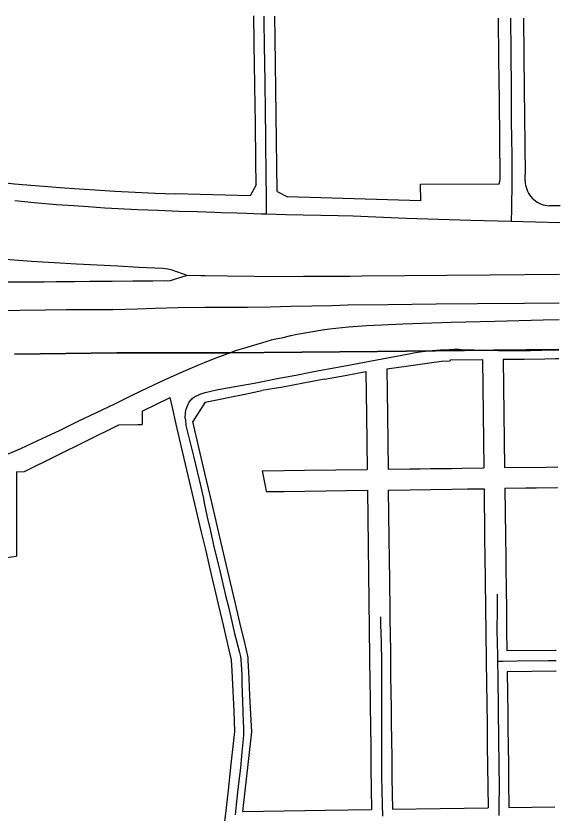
# Model space of a CAD drawing. Extents: x -25029 to 2274964, y -81170 to 687028.
# Drawn here: x 13853 to 15158, y -63762 to -61848 of the extents above; entities that cross this region are included whole.
import ezdxf

# ---------------------------------------------------------------- set-up
doc = ezdxf.new("R2010")
doc.units = 0
for name, color, linetype in [('81911BEA - RW_X_Fee_RW', 7, 'Continuous'), ('DV_X_Corp_Line', 7, 'Continuous'), ('GE_X_CL_2000', 7, 'Continuous')]:
    doc.layers.add(name, color=color, linetype=linetype)

msp = doc.modelspace()

# ---------------------------------------------------------------- linework, layer by layer
at = {"layer": '81911BEA - RW_X_Fee_RW'}
for p, q in [((14479.4, -62269.6), (14474.5, -61901.5)), ((15074.5, -62244.5), (15074.4, -62229.4)), ((14429.2, -62253.6), (14414.5, -62280.4)), ((14823.6, -62252.1), (15012.5, -62251.2)), ((14824.2, -62292.2), (14823.6, -62252.1)), ((14414.5, -62280.4), (14234.5, -62275.2)), ((14479.4, -62269.6), (14504.5, -62283)), ((14824.2, -62292.2), (14504.5, -62283)), ((15158.2, -62304.6), (15132.8, -62303.9)), ((14873.4, -62677.6), (14894.5, -62676.7)), ((14894.4, -62674.1), (14971.9, -62673.4)), ((14894.4, -62674.1), (14894.5, -62676.7)), ((14492.9, -62739.5), (14443, -62747.9)), ((14155.3, -62797.1), (14222.4, -62764.7)), ((14307, -62775.4), (14276.9, -62821.8)), ((13873, -62942.4), (14099.3, -62829.9)), ((13854.3, -62942.7), (13853.6, -63145.2)), ((13854.3, -62942.7), (13873, -62942.4)), ((15147.4, -63371.7), (15030.8, -63373.2)), ((15148.1, -63421.7), (15031.4, -63423.2)), ((15035.5, -63748.8), (15145.8, -63747.1))]:
    msp.add_line(p, q, dxfattribs=at)
for points in [[(14429.2, -62253.6), (14428.4, -62196.6), (14427.2, -62106.6), (14426, -62016.6), (14425.9, -62006.6), (14425.4, -61971.6), (14423.8, -61848.3)], [(14474.5, -61901.5), (14473.8, -61848.7)], [(15014.5, -62237.7), (15014.4, -62235.4), (15012.6, -62051.2), (15011.7, -61951.2), (15010.7, -61853.3)], [(15070.7, -61853.8), (15072.4, -62027.3), (15073, -62087.3), (15074.4, -62229.4)], [(13728.6, -62238.2), (13848.9, -62251.1), (13868.7, -62252.8), (13969.5, -62261.4), (14090.2, -62269.2)], [(15012.5, -62251.2), (15013.6, -62246), (15014.3, -62240.7), (15014.5, -62237.7)], [(15074.5, -62244.5), (15074.8, -62249.6), (15075.5, -62254.6), (15076.6, -62259.6), (15078.2, -62264.5), (15080.1, -62269.2), (15082.5, -62273.7), (15085.2, -62278.1), (15088.3, -62282.1), (15091.7, -62285.9), (15095.4, -62289.4), (15099.4, -62292.6), (15103.7, -62295.4), (15108.2, -62297.8), (15112.9, -62299.9), (15117.7, -62301.5), (15122.7, -62302.7), (15127.7, -62303.5), (15132.8, -62303.9)], [(14090.2, -62269.2), (14138.3, -62271.6), (14186.4, -62273.6), (14234.5, -62275.2)], [(14742.4, -62695.5), (14794.6, -62688.4), (14844.6, -62681.6), (14873.4, -62677.6)], [(14971.9, -62673.4), (14973.6, -62803.5), (14975.3, -62933.5)], [(15021.9, -62672.8), (15071.9, -62672.2), (15121.9, -62671.5), (15146.9, -62671.2), (15155.1, -62671)], [(15021.9, -62672.8), (15023.5, -62802.8), (15025.2, -62932.9)], [(14592.7, -62720.5), (14642.6, -62711.4), (14692.4, -62702.3)], [(14692.4, -62702.3), (14693.7, -62806.6), (14695.4, -62937.3)], [(14742.4, -62695.5), (14743.8, -62806), (14745.4, -62936.7)], [(14592.7, -62720.5), (14542.8, -62730), (14492.9, -62739.5)], [(14307, -62775.4), (14405.9, -62755.4), (14443, -62747.9)], [(14370.1, -63394.2), (14363.8, -63367.4), (14351.2, -63314), (14338.7, -63260.6), (14318.9, -63176), (14308.7, -63132.4), (14298.2, -63087.8), (14282.2, -63019.7), (14266.2, -62951.5), (14250.2, -62883.4), (14237.3, -62828.3), (14228, -62788.5), (14222.4, -62764.7)], [(14155.3, -62797.1), (14155.7, -62824), (14155.7, -62829.2)], [(14099.3, -62829.9), (14144.7, -62829.4), (14155.7, -62829.2)], [(14409.8, -63388.8), (14401.5, -63353.2), (14390.1, -63304.6), (14378.7, -63255.9), (14360.4, -63178.1), (14342.1, -63100.1), (14330.7, -63051.4), (14319.3, -63002.8), (14306.1, -62946.5), (14292.4, -62888.1), (14276.9, -62821.8)], [(14745.4, -62936.7), (14797.7, -62935.9), (14822.7, -62935.6), (14847.7, -62935.3), (14872.7, -62934.9), (14897.7, -62934.6), (14922.7, -62934.2), (14975.3, -62933.5)], [(15025.2, -62932.9), (15125.2, -62931.5), (15152.8, -62931.1)], [(14443.3, -62940.7), (14495.4, -62940), (14545.4, -62939.3), (14620.4, -62938.3), (14695.4, -62937.3)], [(14443.3, -62940.7), (14451.3, -62980.6), (14453.3, -62990.5)], [(14453.3, -62990.5), (14496.1, -62990), (14546.1, -62989.3), (14596.1, -62988.7), (14646.1, -62988), (14696.1, -62987.3)], [(14696.1, -62987.3), (14702, -63453.9), (14702.3, -63478.8), (14702.6, -63500.8), (14702.6, -63503.8), (14703.3, -63553.8), (14703.9, -63603.8), (14704.2, -63628.8), (14704.5, -63653.8), (14705.2, -63703.8), (14705.8, -63753.8)], [(14746.1, -62986.7), (14798.3, -62985.9), (14848.3, -62985.3), (14898.3, -62984.6), (14935.8, -62984.1), (14975.8, -62983.5)], [(14746.1, -62986.7), (14747.6, -63103.1), (14748.2, -63153.1), (14748.8, -63203.1), (14749.1, -63228.1), (14749.5, -63253.1), (14749.8, -63278.1), (14750.1, -63303.1), (14750.4, -63328.1), (14751, -63378.1), (14751.7, -63428.1), (14752.3, -63478.1), (14752.6, -63503), (14753.2, -63545), (14753.7, -63587), (14754.2, -63628.1), (14754.5, -63653.1), (14754.8, -63678.1), (14755.8, -63753.1)], [(14975.8, -62983.5), (14977.3, -63099.6), (14977.9, -63149.6), (14978.6, -63199.6), (14978.9, -63224.6), (14979.2, -63249.6), (14979.5, -63274.6), (14980.1, -63324.6), (14981.1, -63399.6), (14981.7, -63449.6), (14982.4, -63499.6), (14983, -63549.5), (14983.6, -63599.5), (14984.9, -63699.5), (14985.5, -63749.5)], [(15025.8, -62982.3), (15075.8, -62981.6), (15100.9, -62981.2), (15150.9, -62980.6), (15152.4, -62980.5)], [(15025.8, -62982.3), (15027.3, -63098.2), (15027.9, -63148.2), (15028.2, -63173.2), (15028.9, -63223.2), (15029.5, -63273.2), (15030.1, -63323.2), (15030.8, -63373.2)], [(13593.8, -63184.6), (13754.4, -63160.2), (13817.7, -63150.6), (13853.6, -63145.2)], [(15149, -63371.7), (15147.4, -63371.7)], [(14418.3, -63567.6), (14416.9, -63539.2), (14414.1, -63480.2), (14412.2, -63438.2), (14410.2, -63396.3), (14409.8, -63388.8)], [(14378.2, -63566.2), (14375.9, -63517.5), (14371.3, -63420.6), (14370.1, -63394.2)], [(15031.4, -63423.2), (15032.1, -63473.8), (15032.7, -63523.8), (15033.2, -63561.3), (15033.7, -63598.8), (15034.3, -63648.8), (15034.8, -63686.3), (15035.5, -63748.8)], [(15148.6, -63421.7), (15148.1, -63421.7)], [(14339.9, -63905), (14345.4, -63856.6), (14356.7, -63756.6), (14362.3, -63707), (14369.3, -63645.3), (14374.9, -63595.7), (14378.2, -63566.2)], [(14396.7, -63758.6), (14410.3, -63638.2), (14418.3, -63567.6)], [(14396.7, -63758.6), (14595.8, -63755.5), (14705.8, -63753.8)], [(14755.8, -63753.1), (14870.6, -63751.3), (14985.5, -63749.5)]]:
    msp.add_lwpolyline(points, dxfattribs=at)
at = {"layer": 'DV_X_Corp_Line'}
for p, q in [((14094.9, -62657.3), (13849.4, -62660.1)), ((14094.9, -62657.3), (13849.4, -62660.1)), ((13849.4, -62660.1), (14094.9, -62657.3)), ((13849.4, -62660.1), (14094.9, -62657.3)), ((14356.8, -62656.9), (14094.9, -62657.3)), ((14356.8, -62656.9), (14094.9, -62657.3)), ((14094.9, -62657.3), (14356.8, -62656.9)), ((14094.9, -62657.3), (14356.8, -62656.9)), ((14720.4, -62653.9), (14356.8, -62656.9)), ((14720.4, -62653.9), (14356.8, -62656.9)), ((14356.8, -62656.9), (14720.4, -62653.9)), ((14356.8, -62656.9), (14720.4, -62653.9)), ((14998.6, -62650.9), (14720.4, -62653.9)), ((14998.6, -62650.9), (14720.4, -62653.9)), ((14720.4, -62653.9), (14998.6, -62650.9)), ((14720.4, -62653.9), (14998.6, -62650.9)), ((15155.3, -62649.5), (14998.6, -62650.9)), ((15155.3, -62649.5), (14998.6, -62650.9)), ((14998.6, -62650.9), (15155.3, -62649.5)), ((14998.6, -62650.9), (15155.3, -62649.5))]:
    msp.add_line(p, q, dxfattribs=at)
at = {"layer": 'GE_X_CL_2000'}
for points in [[(14447.3, -61848.5), (14447.4, -61862.1), (14448.1, -61918.7), (14449.8, -62006.6), (14449.9, -62030.6), (14450.3, -62054.9), (14450.6, -62084.4), (14451.1, -62133.3), (14451.6, -62161.5), (14452.3, -62219.3), (14452.6, -62244.6), (14452.8, -62269.2), (14453.3, -62302.6), (14453.4, -62323.8)], [(15039.4, -61853.6), (15039.9, -61935.6), (15040.7, -62025.5), (15041.2, -62100.9), (15042.3, -62184.3), (15042.7, -62245.8), (15041.4, -62312.6), (15040.6, -62341)], [(13850.3, -62291.8), (13896.6, -62296.1), (13950.2, -62300.7), (13991.8, -62303.8), (14025.8, -62306.1), (14065.7, -62308.8), (14145.4, -62313.4), (14193.3, -62314.9), (14244, -62317.1), (14287.5, -62317.7), (14308.2, -62318.5), (14329.5, -62319.4), (14345.5, -62319.9), (14382.3, -62321.1), (14405.8, -62321.7), (14441.2, -62323.5), (14453.4, -62323.8)], [(14453.4, -62323.8), (14500, -62325), (14625.5, -62327.7), (14661.7, -62328.5), (14789.1, -62333.6), (14944.2, -62338.4), (15040.6, -62341)], [(15040.6, -62341), (15157.9, -62344.2)], [(14263.2, -62471.3), (14252.1, -62467.7), (14225, -62458.2), (14217.2, -62456.4), (14211, -62455.2), (14205.1, -62455.1), (14147.3, -62452.5), (14097.3, -62449.2), (13997.7, -62444), (13944.6, -62440.9), (13890.2, -62438), (13774.1, -62429.5)], [(14263.2, -62471.3), (14229.7, -62482), (14222.6, -62484), (14216.5, -62485), (14209, -62484.6), (14181, -62484.8), (14132.7, -62484.8), (14083.4, -62486), (14051.1, -62485.6), (14029.5, -62485.8), (13993, -62486.6), (13949, -62487), (13920.5, -62487.7), (13878.8, -62487.3), (13856.3, -62487.6), (13828.3, -62487.6)], [(15156.8, -62469.3), (14989.9, -62470.9), (14683.1, -62473.2), (14653.8, -62474.1), (14599.3, -62473.7), (14542.7, -62474), (14495.6, -62474.5), (14424.3, -62473.8), (14360.2, -62473.2), (14306.9, -62472.4), (14296.2, -62472.2), (14263.2, -62471.3)], [(13811.4, -62555.3), (13862.3, -62554.9), (13922.4, -62553.9), (13974.1, -62553.5), (14026.6, -62553.5), (14085.4, -62552.8), (14143.1, -62551.6), (14186.6, -62550.1), (14242, -62548.4), (14306.2, -62547.8), (14357.3, -62547.4), (14408.6, -62547.4), (14462.7, -62546.7), (14512, -62545.5), (14562.8, -62544.5), (14610.3, -62543.4), (14647.9, -62542.2), (14745, -62540.8), (14860.8, -62539.8), (14960.3, -62539.1), (15072.9, -62538), (15156.2, -62537.5)], [(14369.7, -62655.8), (14379.9, -62652), (14417.6, -62640.3), (14445.2, -62632.1), (14466.2, -62626.2), (14472.5, -62624.6), (14493.5, -62620.1), (14512.3, -62615.6), (14527.6, -62612.1), (14588.5, -62601.8), (14605, -62599.3), (14650.3, -62595.2), (14694.8, -62591.6), (14729.5, -62589.7), (14780.7, -62587.5), (14896.6, -62583.5), (15001.6, -62580.8), (15117.4, -62577.9), (15155.9, -62576.8)], [(13815.3, -62908), (13864.1, -62887.3), (13905.3, -62867.8), (13957.1, -62843.4), (14001.8, -62821.5), (14046, -62800.5), (14090, -62779.4), (14131.1, -62758.6), (14170.1, -62740.1), (14208.9, -62722.1), (14253.8, -62702.4), (14292.9, -62685.3), (14305.1, -62680.4), (14326.5, -62671.9), (14354.5, -62661.5), (14369.7, -62655.8)], [(14258.9, -62814.6), (14259, -62810), (14259.2, -62805.4), (14259.7, -62800.8), (14260.4, -62796.3), (14261.3, -62792.3), (14262.6, -62788.4), (14264, -62784.5), (14265.6, -62780.8), (14267.5, -62777.1), (14269, -62774.7), (14270.6, -62772.4), (14272.4, -62770.2), (14274.4, -62768.1), (14276.5, -62766.2), (14278.7, -62764.5), (14281.1, -62762.9), (14286.1, -62760.3), (14291.2, -62757.9), (14296.4, -62755.7), (14304.5, -62752.9), (14307, -62752.1), (14320.2, -62749.1), (14333.5, -62746.3), (14346.7, -62743.6), (14360, -62741.1), (14424, -62729.8), (14448.1, -62724.9), (14479.8, -62718.9), (14524.2, -62710.7), (14571.7, -62701.6), (14646.8, -62687.7), (14718.4, -62673.8), (14791.2, -62660.2), (14811.3, -62656.6), (14821.4, -62655.1), (14841.6, -62652.7), (14851.7, -62651.8), (14871.1, -62650.4), (14882.2, -62649.9), (14893.3, -62649.1), (14904.5, -62648.7), (14915.7, -62648.5), (14921.6, -62649), (15010.5, -62651.5), (15087.4, -62651.4), (15142.9, -62650.2), (15155.3, -62650)], [(14258.9, -62814.6), (14259.1, -62819.2), (14260.6, -62831.9), (14271.3, -62876.6), (14279.2, -62908.3), (14287.4, -62942.4), (14296.2, -62979.2), (14302.3, -63007.1), (14304.4, -63017.1), (14311.7, -63052), (14318.3, -63081.1), (14327, -63118.7), (14341.9, -63180.9), (14356.6, -63243.1), (14361.8, -63263.9), (14370.6, -63302.5), (14377.1, -63331.2), (14384.1, -63358.6), (14389.3, -63376.8), (14391.2, -63386.2), (14392.4, -63393.8), (14393.4, -63405.9), (14394.3, -63430.2), (14394.4, -63452.6), (14396.2, -63493.6), (14397.3, -63519.5), (14398.2, -63543.4), (14398.8, -63556.6), (14399, -63567.1), (14398.5, -63574.9), (14397.8, -63584), (14394.5, -63615.8), (14391.4, -63653.4), (14387.5, -63684.6), (14384.5, -63712.3), (14380.8, -63742.9), (14378.4, -63767)], [(15007.7, -63236.4), (15007.1, -63274.9), (15006.9, -63323.1), (15008.3, -63383.7), (15008.4, -63397.7)], [(14727.1, -63291.4), (14727.7, -63310.4), (14728.7, -63351), (14729.8, -63400.2), (14729.4, -63457.8), (14729.8, -63520.4), (14729.4, -63591.2), (14730, -63674.5), (14731.4, -63741.6), (14732.2, -63770)], [(15008.4, -63397.7), (15021.6, -63397.7), (15055, -63396.9), (15130.3, -63396), (15148.8, -63395.9)], [(15008.4, -63397.7), (15008.6, -63437.9), (15010.8, -63587.5), (15011.9, -63702.5), (15011.6, -63741.1), (15011.3, -63767.9)]]:
    msp.add_lwpolyline(points, dxfattribs=at)

doc.saveas('drawing.dxf')
